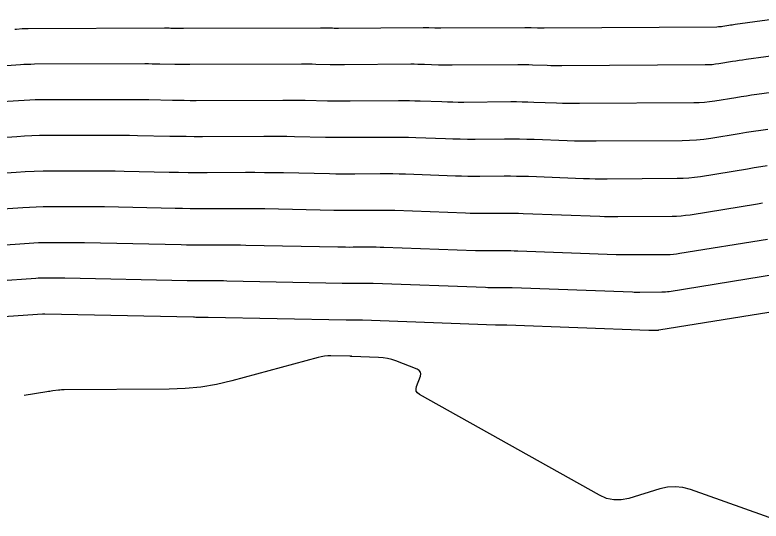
# Model space of a CAD drawing. Extents: x 1768942 to 1774819, y 723037 to 732099.
# Drawn here: x 1770220.6 to 1770328.4, y 731358 to 731431.1 of the extents above; entities that cross this region are included whole.
import ezdxf

# ---------------------------------------------------------------- set-up
doc = ezdxf.new("R2010")
doc.units = 0
doc.layers.add('R_Contours', color=7, linetype='Continuous')

msp = doc.modelspace()

# ---------------------------------------------------------------- linework, layer by layer
at = {"layer": 'R_Contours'}
for points in [[(1770334.98, 731431.13), (1770324.65, 731429.73), (1770324.43, 731429.7), (1770324.21, 731429.67), (1770323.99, 731429.64), (1770323.77, 731429.6), (1770322.9, 731429.46), (1770322.68, 731429.43), (1770322.46, 731429.4), (1770322.24, 731429.39), (1770322.02, 731429.38), (1770297.05, 731429.23), (1770296.82, 731429.23), (1770296.59, 731429.23), (1770296.36, 731429.23), (1770296.13, 731429.24), (1770295.2, 731429.28), (1770294.97, 731429.28), (1770294.74, 731429.29), (1770294.51, 731429.29), (1770294.27, 731429.29), (1770282.15, 731429.21), (1770281.94, 731429.21), (1770281.72, 731429.22), (1770281.51, 731429.22), (1770281.29, 731429.23), (1770280.43, 731429.26), (1770280.21, 731429.26), (1770280, 731429.27), (1770279.78, 731429.27), (1770279.57, 731429.27), (1770267.37, 731429.19), (1770267.15, 731429.19), (1770266.93, 731429.19), (1770266.71, 731429.19), (1770266.49, 731429.2), (1770265.62, 731429.21), (1770265.4, 731429.22), (1770265.18, 731429.22), (1770264.96, 731429.22), (1770264.74, 731429.22), (1770244.97, 731429.16), (1770244.74, 731429.16), (1770244.51, 731429.16), (1770244.28, 731429.17), (1770244.06, 731429.17), (1770243.14, 731429.19), (1770242.91, 731429.2), (1770242.68, 731429.2), (1770242.45, 731429.2), (1770242.22, 731429.2), (1770222.53, 731429.14), (1770222.31, 731429.14), (1770222.1, 731429.13), (1770221.89, 731429.12), (1770221.67, 731429.11), (1770220.82, 731429.05), (1770220.61, 731429.04)], [(1770334.76, 731425.84), (1770326.23, 731424.68), (1770325.74, 731424.62), (1770325.25, 731424.55), (1770324.76, 731424.47), (1770324.27, 731424.39), (1770322.32, 731424.07), (1770321.83, 731424), (1770321.34, 731423.95), (1770320.84, 731423.92), (1770320.35, 731423.91), (1770299.62, 731423.78), (1770299.09, 731423.78), (1770298.56, 731423.78), (1770298.03, 731423.8), (1770297.5, 731423.81), (1770295.38, 731423.89), (1770294.85, 731423.91), (1770294.32, 731423.92), (1770293.79, 731423.92), (1770293.26, 731423.92), (1770283.79, 731423.86), (1770283.29, 731423.86), (1770282.8, 731423.87), (1770282.3, 731423.88), (1770281.8, 731423.89), (1770279.8, 731423.97), (1770279.3, 731423.98), (1770278.8, 731423.99), (1770278.3, 731424), (1770277.8, 731424), (1770268.2, 731423.93), (1770267.69, 731423.93), (1770267.17, 731423.93), (1770266.66, 731423.94), (1770266.14, 731423.95), (1770264.08, 731423.99), (1770263.57, 731424), (1770263.05, 731424), (1770262.54, 731424.01), (1770262.02, 731424.01), (1770245.88, 731423.96), (1770245.34, 731423.96), (1770244.79, 731423.96), (1770244.25, 731423.97), (1770243.71, 731423.98), (1770241.54, 731424.03), (1770241, 731424.04), (1770240.45, 731424.04), (1770239.91, 731424.05), (1770239.37, 731424.05), (1770223.43, 731424), (1770222.93, 731423.99), (1770222.42, 731423.98), (1770221.91, 731423.96), (1770221.41, 731423.92), (1770219.38, 731423.78)], [(1770334.55, 731420.55), (1770327.8, 731419.64), (1770327.04, 731419.53), (1770326.28, 731419.42), (1770325.52, 731419.31), (1770324.77, 731419.18), (1770321.73, 731418.69), (1770320.98, 731418.58), (1770320.21, 731418.5), (1770319.45, 731418.45), (1770318.68, 731418.43), (1770302.18, 731418.33), (1770301.35, 731418.33), (1770300.52, 731418.34), (1770299.7, 731418.36), (1770298.87, 731418.38), (1770295.56, 731418.51), (1770294.73, 731418.53), (1770293.9, 731418.55), (1770293.08, 731418.56), (1770292.25, 731418.56), (1770285.44, 731418.51), (1770284.65, 731418.51), (1770283.87, 731418.52), (1770283.09, 731418.54), (1770282.3, 731418.56), (1770279.17, 731418.67), (1770278.39, 731418.7), (1770277.61, 731418.71), (1770276.82, 731418.72), (1770276.04, 731418.72), (1770269.04, 731418.68), (1770268.23, 731418.67), (1770267.42, 731418.68), (1770266.6, 731418.68), (1770265.79, 731418.7), (1770262.55, 731418.76), (1770261.73, 731418.78), (1770260.92, 731418.79), (1770260.11, 731418.79), (1770259.3, 731418.79), (1770246.78, 731418.75), (1770245.93, 731418.75), (1770245.07, 731418.76), (1770244.22, 731418.77), (1770243.36, 731418.79), (1770239.94, 731418.86), (1770239.09, 731418.88), (1770238.23, 731418.89), (1770237.37, 731418.89), (1770236.52, 731418.89), (1770224.34, 731418.85), (1770223.54, 731418.85), (1770222.74, 731418.82), (1770221.94, 731418.79), (1770221.14, 731418.74), (1770217.94, 731418.52)], [(1770329.38, 731414.59), (1770328.35, 731414.45), (1770327.32, 731414.3), (1770326.29, 731414.14), (1770325.26, 731413.98), (1770321.14, 731413.31), (1770320.12, 731413.16), (1770319.09, 731413.05), (1770318.06, 731412.99), (1770317.03, 731412.96), (1770304.57, 731412.88), (1770303.53, 731412.88), (1770302.49, 731412.89), (1770301.45, 731412.91), (1770300.41, 731412.95), (1770295.62, 731413.13), (1770294.56, 731413.16), (1770293.49, 731413.18), (1770292.42, 731413.19), (1770291.35, 731413.19), (1770287.08, 731413.16), (1770286.01, 731413.16), (1770284.94, 731413.17), (1770283.88, 731413.19), (1770282.81, 731413.23), (1770278.54, 731413.38), (1770277.48, 731413.42), (1770276.41, 731413.44), (1770275.34, 731413.45), (1770274.28, 731413.45), (1770269.85, 731413.42), (1770268.75, 731413.41), (1770267.66, 731413.42), (1770266.56, 731413.43), (1770265.47, 731413.45), (1770261.01, 731413.54), (1770259.9, 731413.56), (1770258.8, 731413.57), (1770257.69, 731413.58), (1770256.58, 731413.58), (1770247.69, 731413.55), (1770246.52, 731413.55), (1770245.35, 731413.56), (1770244.18, 731413.57), (1770243.01, 731413.59), (1770238.34, 731413.69), (1770237.17, 731413.72), (1770236.01, 731413.73), (1770234.84, 731413.74), (1770233.67, 731413.74), (1770225.25, 731413.71), (1770224.15, 731413.7), (1770223.06, 731413.67), (1770221.97, 731413.62), (1770220.87, 731413.55), (1770216.5, 731413.25)], [(1770329.31, 731409.32), (1770328.35, 731409.18), (1770327.39, 731409.03), (1770326.43, 731408.88), (1770319.64, 731407.77), (1770318.81, 731407.65), (1770317.97, 731407.57), (1770317.13, 731407.51), (1770316.29, 731407.49), (1770306.15, 731407.43), (1770305.3, 731407.43), (1770304.46, 731407.43), (1770303.61, 731407.45), (1770302.76, 731407.48), (1770294.83, 731407.78), (1770293.95, 731407.8), (1770293.07, 731407.82), (1770292.19, 731407.83), (1770291.31, 731407.83), (1770287.78, 731407.81), (1770286.9, 731407.81), (1770286.02, 731407.82), (1770285.14, 731407.83), (1770284.25, 731407.86), (1770277.04, 731408.12), (1770276.13, 731408.15), (1770275.21, 731408.17), (1770274.3, 731408.18), (1770273.38, 731408.18), (1770269.73, 731408.15), (1770268.81, 731408.15), (1770267.9, 731408.15), (1770266.99, 731408.16), (1770266.07, 731408.18), (1770259.43, 731408.31), (1770258.05, 731408.34), (1770256.67, 731408.35), (1770255.29, 731408.36), (1770253.91, 731408.36), (1770248.39, 731408.34), (1770247.01, 731408.35), (1770245.63, 731408.35), (1770244.25, 731408.37), (1770242.87, 731408.4), (1770236.38, 731408.54), (1770235.08, 731408.56), (1770233.78, 731408.58), (1770232.48, 731408.58), (1770231.18, 731408.58), (1770225.98, 731408.57), (1770224.68, 731408.55), (1770223.38, 731408.52), (1770222.08, 731408.46), (1770220.78, 731408.38), (1770215.04, 731407.98)], [(1770328.63, 731403.94), (1770327.88, 731403.82), (1770318.14, 731402.24), (1770317.5, 731402.15), (1770316.86, 731402.08), (1770316.21, 731402.04), (1770315.56, 731402.02), (1770307.73, 731401.97), (1770307.08, 731401.97), (1770306.42, 731401.98), (1770305.77, 731401.99), (1770305.12, 731402.01), (1770294.05, 731402.43), (1770293.35, 731402.45), (1770292.66, 731402.46), (1770291.96, 731402.47), (1770291.26, 731402.47), (1770288.48, 731402.45), (1770287.79, 731402.45), (1770287.09, 731402.46), (1770286.4, 731402.47), (1770285.7, 731402.49), (1770275.49, 731402.87), (1770274.75, 731402.89), (1770274.02, 731402.9), (1770273.28, 731402.91), (1770272.55, 731402.91), (1770269.61, 731402.89), (1770268.88, 731402.89), (1770268.14, 731402.89), (1770267.41, 731402.9), (1770266.67, 731402.91), (1770256.7, 731403.11), (1770255.62, 731403.13), (1770254.54, 731403.14), (1770253.46, 731403.15), (1770252.38, 731403.15), (1770248.07, 731403.14), (1770246.99, 731403.14), (1770245.91, 731403.14), (1770244.83, 731403.16), (1770243.75, 731403.18), (1770233.53, 731403.4), (1770232.54, 731403.41), (1770231.56, 731403.43), (1770230.58, 731403.43), (1770229.59, 731403.43), (1770225.66, 731403.42), (1770224.68, 731403.41), (1770223.7, 731403.38), (1770222.72, 731403.34), (1770221.73, 731403.28), (1770212.35, 731402.63)], [(1770209.65, 731397.27), (1770222.69, 731398.18), (1770223.35, 731398.22), (1770224.02, 731398.25), (1770224.68, 731398.27), (1770225.35, 731398.27), (1770228.01, 731398.28), (1770228.67, 731398.28), (1770229.34, 731398.28), (1770230, 731398.27), (1770230.67, 731398.26), (1770244.63, 731397.96), (1770245.41, 731397.94), (1770246.19, 731397.93), (1770246.96, 731397.93), (1770247.74, 731397.93), (1770250.86, 731397.94), (1770251.64, 731397.94), (1770252.41, 731397.93), (1770253.19, 731397.92), (1770253.97, 731397.91), (1770267.27, 731397.64), (1770267.83, 731397.63), (1770268.38, 731397.63), (1770268.94, 731397.62), (1770269.49, 731397.63), (1770271.71, 731397.64), (1770272.27, 731397.64), (1770272.82, 731397.64), (1770273.37, 731397.62), (1770273.93, 731397.61), (1770287.15, 731397.13), (1770287.66, 731397.11), (1770288.17, 731397.1), (1770288.67, 731397.1), (1770289.18, 731397.1), (1770291.22, 731397.11), (1770291.73, 731397.11), (1770292.24, 731397.11), (1770292.75, 731397.09), (1770293.26, 731397.08), (1770307.47, 731396.55), (1770307.93, 731396.53), (1770308.39, 731396.52), (1770308.85, 731396.52), (1770309.31, 731396.52), (1770314.82, 731396.55), (1770315.28, 731396.56), (1770315.74, 731396.59), (1770316.19, 731396.64), (1770316.65, 731396.71), (1770329.32, 731398.77)], [(1770330.77, 731393.72), (1770315.15, 731391.17), (1770314.88, 731391.13), (1770314.62, 731391.11), (1770314.35, 731391.09), (1770314.09, 731391.08), (1770310.89, 731391.06), (1770310.62, 731391.06), (1770310.35, 731391.07), (1770310.09, 731391.07), (1770309.82, 731391.08), (1770292.47, 731391.73), (1770292.15, 731391.74), (1770291.82, 731391.75), (1770291.5, 731391.75), (1770291.18, 731391.75), (1770289.89, 731391.74), (1770289.56, 731391.74), (1770289.24, 731391.74), (1770288.92, 731391.75), (1770288.59, 731391.76), (1770272.37, 731392.35), (1770272, 731392.36), (1770271.62, 731392.37), (1770271.25, 731392.37), (1770270.87, 731392.37), (1770269.37, 731392.36), (1770269, 731392.36), (1770268.63, 731392.36), (1770268.25, 731392.37), (1770267.88, 731392.37), (1770251.24, 731392.71), (1770250.76, 731392.72), (1770250.29, 731392.72), (1770249.81, 731392.73), (1770249.33, 731392.73), (1770247.42, 731392.72), (1770246.94, 731392.72), (1770246.46, 731392.72), (1770245.99, 731392.73), (1770245.51, 731392.74), (1770227.81, 731393.12), (1770227.46, 731393.13), (1770227.11, 731393.13), (1770226.77, 731393.13), (1770226.42, 731393.13), (1770225.03, 731393.13), (1770224.68, 731393.12), (1770224.33, 731393.11), (1770223.99, 731393.1), (1770223.64, 731393.08), (1770206.96, 731391.92)], [(1770204.27, 731386.56), (1770224.59, 731387.98), (1770224.62, 731387.98), (1770224.65, 731387.98), (1770224.68, 731387.98), (1770224.71, 731387.98), (1770224.83, 731387.98), (1770224.86, 731387.98), (1770224.89, 731387.98), (1770224.92, 731387.98), (1770224.95, 731387.98), (1770246.39, 731387.52), (1770246.56, 731387.52), (1770246.74, 731387.51), (1770246.92, 731387.51), (1770247.1, 731387.51), (1770247.8, 731387.51), (1770247.98, 731387.51), (1770248.16, 731387.51), (1770248.34, 731387.51), (1770248.51, 731387.51), (1770268.48, 731387.1), (1770268.67, 731387.1), (1770268.87, 731387.1), (1770269.06, 731387.1), (1770269.26, 731387.1), (1770270.04, 731387.1), (1770270.23, 731387.1), (1770270.43, 731387.1), (1770270.62, 731387.1), (1770270.82, 731387.09), (1770290.04, 731386.39), (1770290.18, 731386.39), (1770290.31, 731386.39), (1770290.45, 731386.38), (1770290.59, 731386.39), (1770291.13, 731386.39), (1770291.27, 731386.39), (1770291.41, 731386.39), (1770291.54, 731386.38), (1770291.68, 731386.38), (1770312.17, 731385.61), (1770312.25, 731385.61), (1770312.32, 731385.61), (1770312.39, 731385.61), (1770312.47, 731385.61), (1770313.35, 731385.61), (1770313.43, 731385.62), (1770313.5, 731385.62), (1770313.57, 731385.63), (1770313.65, 731385.64), (1770332.22, 731388.66)], [(1770331.05, 731358.05), (1770318.22, 731362.6), (1770317.12, 731362.9), (1770316.01, 731363.01), (1770314.9, 731362.94), (1770313.79, 731362.69), (1770309.32, 731361.33), (1770308.21, 731361.1), (1770307.13, 731361.1), (1770306.08, 731361.33), (1770305.04, 731361.79), (1770279.05, 731376.34), (1770278.77, 731376.56), (1770278.6, 731376.82), (1770278.56, 731377.12), (1770278.64, 731377.47), (1770279.18, 731378.95), (1770279.25, 731379.29), (1770279.2, 731379.57), (1770279.02, 731379.8), (1770278.72, 731379.97), (1770275.66, 731381.17), (1770275.04, 731381.38), (1770274.42, 731381.54), (1770273.79, 731381.64), (1770273.14, 731381.69), (1770269.26, 731381.83), (1770269.25, 731381.83), (1770269.23, 731381.84), (1770269.22, 731381.84), (1770269.2, 731381.84), (1770269.14, 731381.83), (1770269.12, 731381.83), (1770269.11, 731381.83), (1770269.09, 731381.84), (1770269.08, 731381.84), (1770266.27, 731381.89), (1770265.8, 731381.89), (1770265.33, 731381.85), (1770264.87, 731381.77), (1770264.41, 731381.66), (1770251.96, 731378.31), (1770249.73, 731377.78), (1770247.47, 731377.4), (1770245.19, 731377.17), (1770242.9, 731377.08), (1770227.73, 731377), (1770227.52, 731376.99), (1770227.32, 731376.98), (1770227.11, 731376.97), (1770226.9, 731376.94), (1770226.07, 731376.84), (1770225.86, 731376.81), (1770225.66, 731376.78), (1770225.45, 731376.75), (1770225.24, 731376.71), (1770221.95, 731376.18)]]:
    msp.add_lwpolyline(points, dxfattribs=at)

doc.saveas('drawing.dxf')
